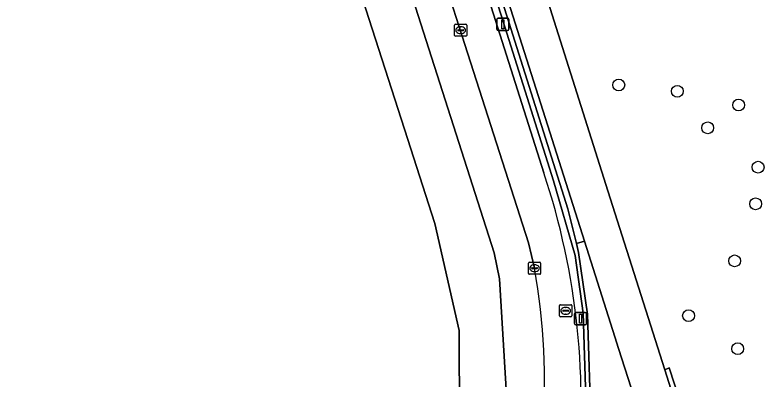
# Model space of a CAD drawing. Extents: x 161477 to 163040, y 383680 to 384871.
# Drawn here: x 162750.1 to 162812, y 384277.4 to 384307.5 of the extents above; entities that cross this region are included whole.
import ezdxf

# ---------------------------------------------------------------- set-up
doc = ezdxf.new("R2010")
doc.units = 0
for name, color, linetype in [('IMGEO_Berm_groen', 7, 'Continuous'), ('IMGEO_Berm_halfverhard', 7, 'Continuous'), ('IMGEO_Berm_open', 7, 'Continuous'), ('IMGEO_Boom', 7, 'Continuous'), ('IMGEO_Fietspad_open', 7, 'Continuous'), ('IMGEO_Gemengd_bos', 7, 'Continuous'), ('IMGEO_Kolk', 7, 'Continuous'), ('IMGEO_Lichtmast', 7, 'Continuous'), ('IMGEO_Muur', 7, 'Continuous'), ('IMGEO_Rioolput', 7, 'Continuous'), ('IMGEO_Voetpad_open', 7, 'Continuous')]:
    doc.layers.add(name, color=color, linetype=linetype)

msp = doc.modelspace()

# ---------------------------------------------------------------- linework, layer by layer
at = {"layer": 'IMGEO_Berm_groen'}
for points in [[(162712.633, 384459.824), (162740.568, 384408), (162747.949, 384394.24), (162757.124, 384375.468), (162766.529, 384347.024), (162782.254, 384298.067), (162784.758, 384290.27), (162786.785, 384281.406), (162786.77, 384278.144), (162786.934, 384272.336), (162783.872, 384262.182), (162783.569, 384261.176), (162780.201, 384254.445), (162777.995, 384250), (162776.076, 384247.535), (162769.02, 384241.879), (162719.164, 384209.03), (162709.291, 384203.756), (162707.384, 384202.741), (162696.814, 384197.09), (162687.543, 384192.138), (162678.849, 384188.781)], [(162719.917, 384202.066), (162771.611, 384234.986), (162775.495, 384237.856), (162779.29, 384241.257), (162782.718, 384245.18), (162785.955, 384250), (162788.468, 384253.741), (162790.846, 384259.717), (162787.902, 384260.811), (162789.21, 384264.703), (162790.459, 384270.654), (162790.712, 384275.611), (162790.111, 384285.695), (162789.667, 384287.848), (162769.683, 384350.356), (162764.739, 384366.211)], [(162780.826, 384350.612), (162782.009, 384346.942), (162799.07, 384292.955), (162803.756, 384278.165), (162804.133, 384278.313), (162807.155, 384269.03)], [(162804.618, 384265.377), (162799.943, 384279.918), (162799.634, 384280.892), (162797.119, 384288.811), (162796.465, 384288.602), (162796.647, 384287.874), (162797.385, 384282.775), (162797.689, 384273.179), (162797.268, 384268.236), (162795.739, 384261.629), (162798.828, 384260.57), (162795.9, 384252.333), (162801.889, 384250.265)]]:
    msp.add_lwpolyline(points, dxfattribs=at)
at = {"layer": 'IMGEO_Berm_halfverhard'}
msp.add_lwpolyline([(162807.155, 384269.03), (162804.133, 384278.313), (162803.756, 384278.165), (162808.125, 384264.374), (162808.142, 384264.314), (162808.314, 384263.189), (162808.356, 384262.634), (162808.45, 384261.869), (162808.45, 384261.136), (162808.398, 384260.245), (162808.314, 384259.57), (162808.256, 384258.842), (162808.246, 384258.459), (162808.327, 384257.708), (162808.366, 384257.425), (162808.429, 384257.027), (162808.491, 384256.733)], dxfattribs=at)
at = {"layer": 'IMGEO_Berm_open'}
for points in [[(162773.427, 384358.702), (162773.654, 384357.994), (162793.773, 384294.446)], [(162777.286, 384348.584), (162777.676, 384348.734), (162778.421, 384346.433), (162795.746, 384291.47), (162796.465, 384288.602), (162797.119, 384288.811), (162778.046, 384348.883), (162776.334, 384353.796), (162774.37, 384358.856)], [(162724.124, 384199.308), (162724.556, 384199.583), (162734.477, 384205.927), (162777.691, 384233.503), (162777.229, 384234.156), (162773.925, 384231.646), (162725.026, 384200.481), (162724.888, 384200.831), (162773.596, 384231.968), (162777.519, 384234.877), (162781.265, 384238.179), (162786.441, 384243.903), (162789.342, 384248.157), (162790.322, 384250), (162791.722, 384252.635), (162794.348, 384258.518), (162795.254, 384261.395), (162796.936, 384268.334), (162797.329, 384273.231), (162797.025, 384282.858), (162796.348, 384287.619), (162794.579, 384293.79), (162777.286, 384348.584)]]:
    msp.add_lwpolyline(points, dxfattribs=at)
msp.add_arc((162736.676, 384275.445), 60.176, 353.42707, 18.40636, dxfattribs=at)
at = {"layer": 'IMGEO_Boom'}
for centre in [(162799.961, 384301.714), (162804.796, 384301.196), (162809.857, 384300.058), (162807.307, 384298.172), (162811.468, 384294.915), (162811.263, 384291.886), (162809.531, 384287.17), (162805.726, 384282.638), (162809.787, 384279.904)]:
    msp.add_circle(centre, 0.489, dxfattribs=at)
at = {"layer": 'IMGEO_Fietspad_open'}
for points in [[(162767.397, 384367.894), (162780.316, 384326.737), (162792.502, 384288.657), (162793.008, 384286.556)], [(162793.773, 384294.446), (162773.654, 384357.994), (162773.427, 384358.702)], [(162774.37, 384358.856), (162776.334, 384353.796), (162778.046, 384348.883), (162797.119, 384288.811), (162799.634, 384280.892), (162799.943, 384279.918), (162804.618, 384265.377)], [(162808.491, 384256.733), (162808.429, 384257.027), (162808.366, 384257.425), (162808.327, 384257.708), (162808.246, 384258.459), (162808.256, 384258.842), (162808.314, 384259.57), (162808.398, 384260.245), (162808.45, 384261.136), (162808.45, 384261.869), (162808.356, 384262.634), (162808.314, 384263.189), (162808.142, 384264.314), (162808.125, 384264.374), (162803.756, 384278.165), (162799.07, 384292.955), (162782.009, 384346.942)]]:
    msp.add_lwpolyline(points, dxfattribs=at)
for centre, radius, start, end in [((162736.676, 384275.445), 60.176, 353.42707, 18.40636), ((162740.499, 384277.279), 53.323, 340.77011, 10.01892)]:
    msp.add_arc(centre, radius, start, end, dxfattribs=at)
at = {"layer": 'IMGEO_Gemengd_bos'}
msp.add_lwpolyline([(162687.543, 384192.138), (162696.814, 384197.09), (162707.384, 384202.741), (162709.291, 384203.756), (162719.164, 384209.03), (162769.02, 384241.879), (162776.076, 384247.535), (162777.995, 384250), (162780.201, 384254.445), (162783.569, 384261.176), (162783.872, 384262.182), (162786.934, 384272.336), (162786.77, 384278.144), (162786.785, 384281.406), (162784.758, 384290.27), (162782.254, 384298.067), (162766.529, 384347.024), (162757.124, 384375.468), (162747.949, 384394.24), (162740.568, 384408), (162712.633, 384459.824)], dxfattribs=at)
at = {"layer": 'IMGEO_Kolk'}
for p, q in [((162786.4, 384305.818), (162786.4, 384306.67)), ((162786.475, 384306.744), (162787.327, 384306.744)), ((162787.401, 384306.67), (162787.401, 384305.818)), ((162786.659, 384306.238), (162786.659, 384306.25)), ((162787.097, 384306.201), (162786.699, 384306.201)), ((162786.702, 384306.287), (162787.1, 384306.287)), ((162786.888, 384306.524), (162786.913, 384306.524)), ((162787.143, 384306.25), (162787.143, 384306.238)), ((162787.327, 384305.744), (162786.475, 384305.744)), ((162786.911, 384305.964), (162786.886, 384305.964)), ((162792.506, 384286.134), (162792.506, 384286.986)), ((162792.581, 384287.06), (162793.433, 384287.06)), ((162793.507, 384286.986), (162793.507, 384286.134)), ((162792.765, 384286.554), (162792.765, 384286.566)), ((162793.203, 384286.517), (162792.805, 384286.517)), ((162792.808, 384286.603), (162793.206, 384286.603)), ((162793.017, 384286.28), (162792.992, 384286.28)), ((162792.994, 384286.84), (162793.019, 384286.84)), ((162793.249, 384286.566), (162793.249, 384286.554)), ((162793.433, 384286.06), (162792.581, 384286.06))]:
    msp.add_line(p, q, dxfattribs=at)
for points in [[(162786.4, 384305.818), (162786.4, 384306.67)], [(162786.475, 384306.744), (162787.327, 384306.744)], [(162787.401, 384306.67), (162787.401, 384305.818)], [(162787.327, 384305.744), (162786.475, 384305.744)], [(162792.506, 384286.134), (162792.506, 384286.986)], [(162792.581, 384287.06), (162793.433, 384287.06)], [(162793.507, 384286.986), (162793.507, 384286.134)], [(162793.433, 384286.06), (162792.581, 384286.06)]]:
    msp.add_lwpolyline(points, dxfattribs=at)
for centre, radius, start, end in [((162786.477, 384306.668), 0.0765, 91.55205, 178.44795), ((162786.477, 384306.668), 0.0765, 91.55205, 178.44795), ((162787.325, 384306.668), 0.0765, 1.55205, 88.44795), ((162787.325, 384306.668), 0.0765, 1.55205, 88.44795), ((162786.699, 384306.247), 0.0403, 85.87752, 175.75265), ((162786.696, 384306.237), 0.0366, 178.93798, 274.71019), ((162787.1, 384306.244), 0.043, 264.86636, 352.45326), ((162787.104, 384306.249), 0.0386, 1.73085, 96.63898), ((162786.477, 384305.82), 0.0765, 181.55205, 268.44795), ((162786.477, 384305.82), 0.0765, 181.55205, 268.44795), ((162787.325, 384305.82), 0.0765, 271.55205, 358.44795), ((162787.325, 384305.82), 0.0765, 271.55205, 358.44795), ((162792.583, 384286.984), 0.0765, 91.55205, 178.44795), ((162792.583, 384286.984), 0.0765, 91.55205, 178.44795), ((162793.431, 384286.984), 0.0765, 1.55205, 88.44795), ((162793.431, 384286.984), 0.0765, 1.55205, 88.44795), ((162792.805, 384286.563), 0.0403, 85.87752, 175.75265), ((162792.802, 384286.553), 0.0366, 178.93798, 274.71019), ((162793.206, 384286.56), 0.043, 264.86636, 352.45326), ((162793.21, 384286.565), 0.0386, 1.73085, 96.63898), ((162792.583, 384286.136), 0.0765, 181.55205, 268.44795), ((162792.583, 384286.136), 0.0765, 181.55205, 268.44795), ((162793.431, 384286.136), 0.0765, 271.55205, 358.44795), ((162793.431, 384286.136), 0.0765, 271.55205, 358.44795)]:
    msp.add_arc(centre, radius, start, end, dxfattribs=at)
for centre, major_axis, ratio, start_param, end_param in [((162786.887, 384306.244), (-0.387, 0.002), 0.722429, 4.712389, 7.853982), ((162786.912, 384306.244), (-0.39, 0.002), 0.717154, 1.570796, 4.712389), ((162792.993, 384286.56), (-0.387, 0.002), 0.722429, 4.712389, 7.853982), ((162793.018, 384286.56), (-0.39, 0.002), 0.717154, 1.570796, 4.712389)]:
    msp.add_ellipse(centre, major_axis=major_axis, ratio=ratio, start_param=start_param, end_param=end_param, dxfattribs=at)
at = {"layer": 'IMGEO_Lichtmast'}
for p, q in [((162789.893, 384306.329), (162789.893, 384307.129)), ((162789.893, 384307.129), (162789.893, 384306.329)), ((162789.993, 384307.229), (162790.783, 384307.229)), ((162790.783, 384307.229), (162789.993, 384307.229)), ((162790.883, 384307.129), (162790.883, 384306.329)), ((162790.883, 384306.329), (162790.883, 384307.129)), ((162790.783, 384306.229), (162789.993, 384306.229)), ((162789.993, 384306.229), (162790.783, 384306.229)), ((162796.307, 384281.993), (162796.307, 384282.793)), ((162796.307, 384282.793), (162796.307, 384281.993)), ((162796.407, 384282.893), (162797.197, 384282.893)), ((162797.197, 384282.893), (162796.407, 384282.893)), ((162797.297, 384282.793), (162797.297, 384281.993)), ((162797.297, 384281.993), (162797.297, 384282.793)), ((162797.197, 384281.893), (162796.407, 384281.893)), ((162796.407, 384281.893), (162797.197, 384281.893))]:
    msp.add_line(p, q, dxfattribs=at)
for points in [[(162790.313, 384307.104), (162790.463, 384307.104), (162790.463, 384306.354), (162790.313, 384306.354), (162790.313, 384307.104)], [(162796.727, 384282.768), (162796.877, 384282.768), (162796.877, 384282.018), (162796.727, 384282.018), (162796.727, 384282.768)]]:
    msp.add_lwpolyline(points, dxfattribs=at)
for centre, start, end in [((162789.993, 384307.129), 90, 180), ((162789.993, 384307.129), 90, 180), ((162790.783, 384307.129), 0, 90), ((162790.783, 384307.129), 360, 90), ((162789.993, 384306.329), 180, 270), ((162789.993, 384306.329), 180, 270), ((162790.783, 384306.329), 270, 0), ((162790.783, 384306.329), 270, 0), ((162796.407, 384282.793), 90, 180), ((162796.407, 384282.793), 90, 180), ((162797.197, 384282.793), 0, 90), ((162797.197, 384282.793), 360, 90), ((162796.407, 384281.993), 180, 270), ((162796.407, 384281.993), 180, 270), ((162797.197, 384281.993), 270, 0), ((162797.197, 384281.993), 270, 0)]:
    msp.add_arc(centre, 0.1, start, end, dxfattribs=at)
at = {"layer": 'IMGEO_Muur'}
msp.add_lwpolyline([(162778.421, 384346.433), (162777.676, 384348.734), (162777.286, 384348.584), (162794.579, 384293.79), (162796.348, 384287.619), (162797.025, 384282.858), (162797.329, 384273.231), (162796.936, 384268.334), (162795.254, 384261.395), (162798.37, 384260.297), (162797.274, 384257.277), (162795.527, 384252.462), (162795.9, 384252.333), (162798.828, 384260.57), (162795.739, 384261.629), (162797.268, 384268.236), (162797.689, 384273.179), (162797.385, 384282.775), (162796.647, 384287.874), (162796.465, 384288.602), (162795.746, 384291.47)], close=True, dxfattribs=at)
at = {"layer": 'IMGEO_Rioolput'}
for p, q in [((162795.076, 384282.618), (162795.076, 384283.47)), ((162795.151, 384283.544), (162796.003, 384283.544)), ((162795.564, 384283.324), (162795.589, 384283.324)), ((162796.077, 384283.47), (162796.077, 384282.618)), ((162796.003, 384282.544), (162795.151, 384282.544)), ((162795.335, 384283.038), (162795.335, 384283.05)), ((162795.773, 384283.001), (162795.375, 384283.001)), ((162795.378, 384283.087), (162795.776, 384283.087)), ((162795.587, 384282.764), (162795.562, 384282.764)), ((162795.819, 384283.05), (162795.819, 384283.038))]:
    msp.add_line(p, q, dxfattribs=at)
for points in [[(162795.076, 384282.618), (162795.076, 384283.47)], [(162795.151, 384283.544), (162796.003, 384283.544)], [(162796.077, 384283.47), (162796.077, 384282.618)], [(162796.003, 384282.544), (162795.151, 384282.544)]]:
    msp.add_lwpolyline(points, dxfattribs=at)
for centre, radius, start, end in [((162795.153, 384283.468), 0.0765, 91.55205, 178.44795), ((162795.153, 384283.468), 0.0765, 91.55205, 178.44795), ((162796.001, 384283.468), 0.0765, 1.55205, 88.44795), ((162796.001, 384283.468), 0.0765, 1.55205, 88.44795), ((162795.153, 384282.62), 0.0765, 181.55205, 268.44795), ((162795.153, 384282.62), 0.0765, 181.55205, 268.44795), ((162795.375, 384283.047), 0.0403, 85.87752, 175.75265), ((162795.372, 384283.037), 0.0366, 178.93798, 274.71019), ((162795.776, 384283.044), 0.043, 264.86636, 352.45326), ((162795.78, 384283.049), 0.0386, 1.73085, 96.63898), ((162796.001, 384282.62), 0.0765, 271.55205, 358.44795), ((162796.001, 384282.62), 0.0765, 271.55205, 358.44795)]:
    msp.add_arc(centre, radius, start, end, dxfattribs=at)
for centre, major_axis, ratio, start_param, end_param in [((162795.563, 384283.044), (-0.387, 0.002), 0.722429, 4.712389, 7.853982), ((162795.588, 384283.044), (-0.39, 0.002), 0.717154, 1.570796, 4.712389)]:
    msp.add_ellipse(centre, major_axis=major_axis, ratio=ratio, start_param=start_param, end_param=end_param, dxfattribs=at)
at = {"layer": 'IMGEO_Voetpad_open'}
for points in [[(162793.008, 384286.556), (162792.502, 384288.657), (162780.316, 384326.737), (162767.397, 384367.894)], [(162764.739, 384366.211), (162769.683, 384350.356), (162789.667, 384287.848), (162790.111, 384285.695), (162790.712, 384275.611), (162790.459, 384270.654), (162789.21, 384264.703), (162787.902, 384260.811), (162790.846, 384259.717)]]:
    msp.add_lwpolyline(points, dxfattribs=at)
msp.add_arc((162740.499, 384277.279), 53.323, 340.77011, 10.01892, dxfattribs=at)

doc.saveas('drawing.dxf')
